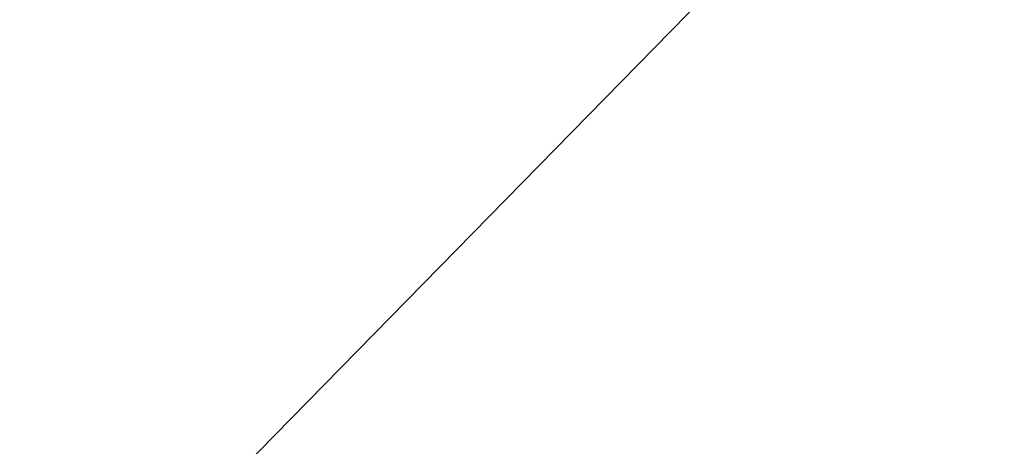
# Model space of a CAD drawing. Extents: x 0 to 80, y 0 to 80.
# Tile 595 of 656: x 9.72867 to 9.73765, y 35.41451 to 35.4184. Entities that reach past the tile are written whole.
import ezdxf

# ---------------------------------------------------------------- set-up
doc = ezdxf.new("R2010")
doc.units = 0
doc.header["$LTSCALE"] = 25.4
doc.layers.get('0').update_dxf_attribs({"color": 13, "linetype": 'CONTINUOUS'})

# ---------------------------------------------------------------- blocks, each defined once
blk = doc.blocks.new('ORBIT-I-KINKIET-20-7806-78')
at = {"color": 7}
blk.add_line((26.0152035, 35.64608, 345.0435486), (26.1351299, 35.7683601, 345.893158), dxfattribs=at)
blk.add_line((26.0152035, 35.64608, 345.0435486), (26.1351299, 35.7683601, 345.893158), dxfattribs=at)
mesh = blk.add_polyface(dxfattribs=at)
corners = [(26.4027424, 35.64608, 302.3838806), (25.6784382, 35.7683601, 302.7523499), (26.4027424, 35.7683601, 302.3838806)]
mesh.append_faces([[corners[k] for k in face] for face in [(0, 1, 2)]], dxfattribs={"color": 7})
mesh = blk.add_polyface(dxfattribs=at)
corners = [(26.4027424, 35.64608, 302.3838806), (25.6784382, 35.64608, 302.7523499), (25.6784382, 35.7683601, 302.7523499)]
mesh.append_faces([[corners[k] for k in face] for face in [(0, 1, 2)]], dxfattribs={"color": 7})
mesh = blk.add_polyface(dxfattribs=at)
corners = [(26.0152035, 35.7683601, 345.0435486), (26.0152035, 35.64608, 345.0435486), (26.1351299, 35.7683601, 345.893158)]
mesh.append_faces([[corners[k] for k in face] for face in [(0, 1, 2)]], dxfattribs={"color": 7})
mesh = blk.add_polyface(dxfattribs=at)
corners = [(26.1351299, 35.7683601, 345.893158), (26.0152035, 35.64608, 345.0435486), (26.1351299, 35.64608, 345.893158)]
mesh.append_faces([[corners[k] for k in face] for face in [(0, 1, 2)]], dxfattribs={"color": 7})

msp = doc.modelspace()

# ---------------------------------------------------------------- block references
at = {"color": 0}
msp.add_blockref('ORBIT-I-KINKIET-20-7806-78', (-16.3966141, -0.3460782, -57.5), dxfattribs=at)

doc.saveas('drawing.dxf')
